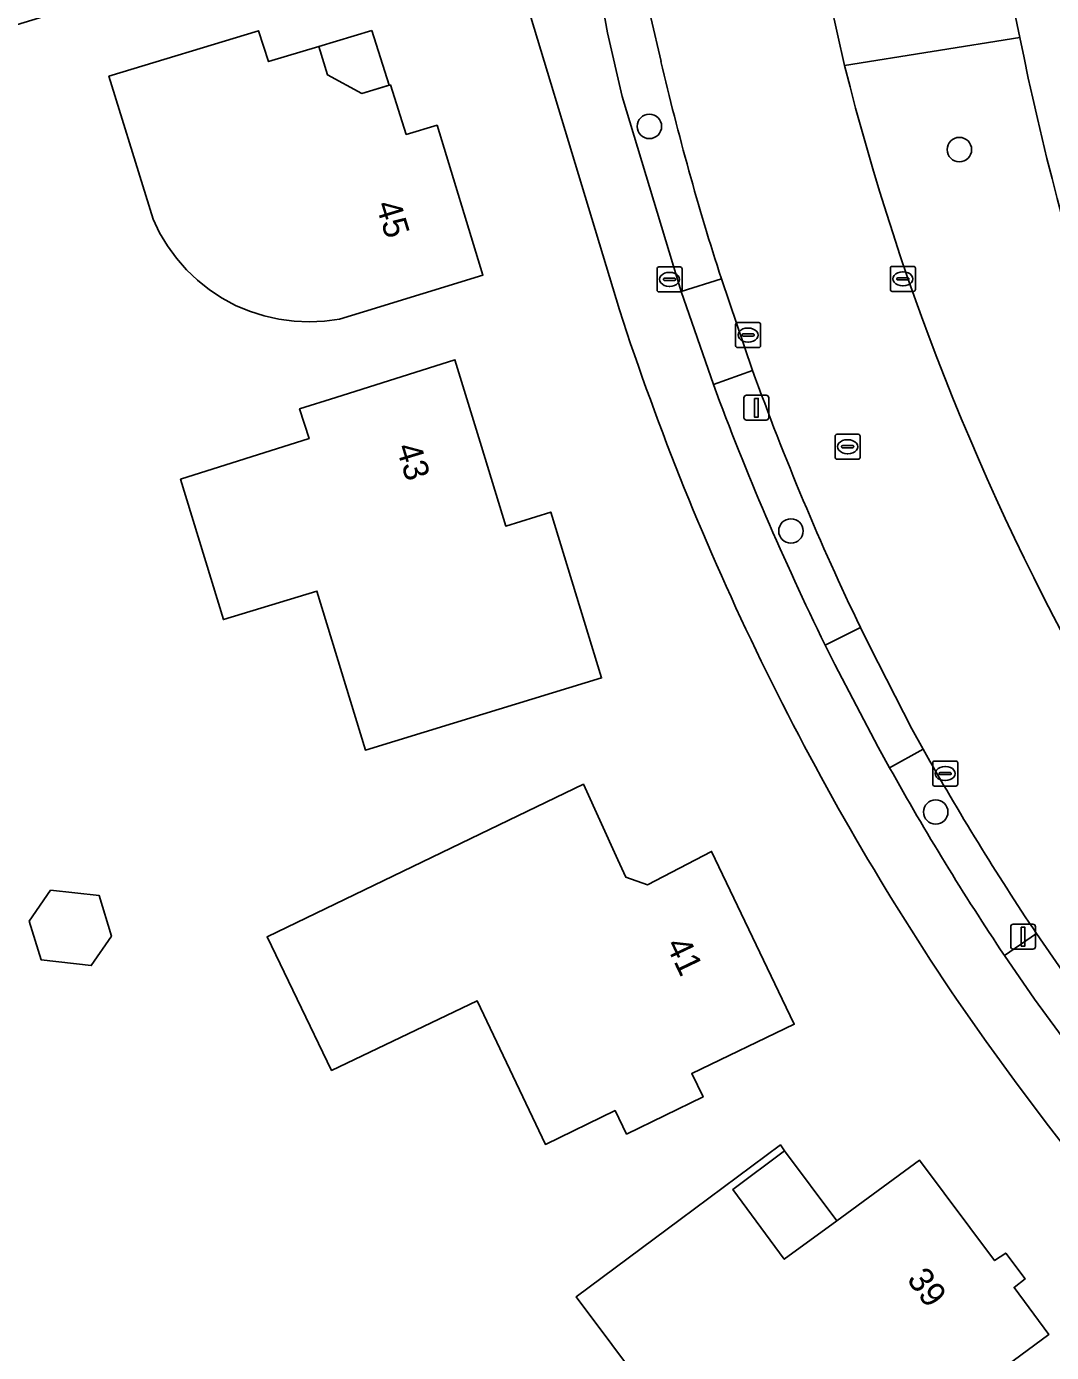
# Model space of a CAD drawing. Extents: x 157320 to 158835, y 386650 to 388491.
# Drawn here: x 158171.2 to 158212.2, y 387485.8 to 387539 of the extents above; entities that cross this region are included whole.
import ezdxf

# ---------------------------------------------------------------- set-up
doc = ezdxf.new("R2010")
doc.units = 0
for name, color, linetype in [('IMGEO_Berm_groen', 7, 'Continuous'), ('IMGEO_Boom', 7, 'Continuous'), ('IMGEO_Erf', 7, 'Continuous'), ('IMGEO_Groenvoorziening', 7, 'Continuous'), ('IMGEO_Kolk', 7, 'Continuous'), ('IMGEO_Lichtmast', 7, 'Continuous'), ('IMGEO_Pand', 7, 'Continuous'), ('IMGEO_Pand_nummerreeks', 7, 'Continuous'), ('IMGEO_Pand_overbouw', 7, 'Continuous'), ('IMGEO_Rijbaan_lokaal_gesloten', 7, 'Continuous'), ('IMGEO_Rioolput', 7, 'Continuous'), ('IMGEO_Voetpad_open', 7, 'Continuous')]:
    doc.layers.add(name, color=color, linetype=linetype)

msp = doc.modelspace()

# ---------------------------------------------------------------- linework, layer by layer
at = {"layer": 'IMGEO_Berm_groen'}
for points in [[(158193.711, 387544.509), (158194.252, 387539.967), (158194.474, 387538.706), (158195.057, 387536.151), (158197.418, 387528.337), (158199.032, 387528.852)], [(158196.616, 387537.559), (158195.799, 387541.087)], [(158200.285, 387525.175), (158198.713, 387524.615)], [(158203.189, 387514.181), (158204.604, 387514.878)], [(158207.111, 387510.006), (158205.77, 387509.259)], [(158210.366, 387501.746), (158211.647, 387502.623)]]:
    msp.add_lwpolyline(points, dxfattribs=at)
for centre, radius, start, end in [((158301.842, 387562.068), 108.043, 193.11154, 197.90478), ((158303.072, 387562.234), 109.264, 199.82633, 205.68417), ((158301.037, 387562.333), 109.054, 200.23462, 206.20232), ((158305.383, 387565.298), 112.759, 209.36388, 213.76795), ((158301.761, 387562.818), 109.922, 209.15981, 213.75175)]:
    msp.add_arc(centre, radius, start, end, dxfattribs=at)
at = {"layer": 'IMGEO_Boom'}
for centre in [(158196.151, 387534.954), (158208.563, 387534.024), (158201.818, 387518.75), (158207.615, 387507.494)]:
    msp.add_circle(centre, 0.489, dxfattribs=at)
at = {"layer": 'IMGEO_Erf'}
for points in [[(158194.95, 387527.605), (158189.759, 387544.764), (158187.075, 387543.95), (158178.02, 387541.205), (158173.708, 387539.898), (158162.145, 387536.393), (158155.68, 387534.433), (158149.077, 387532.432), (158147.486, 387531.949), (158137.693, 387528.981), (158137.635, 387529.824)], [(158213.509, 387493.144), (158212.128, 387494.92), (158210.869, 387496.598), (158209.636, 387498.301), (158208.45, 387500), (158208.196, 387500.37)]]:
    msp.add_lwpolyline(points, dxfattribs=at)
for points in [[(158183.75, 387527.238), (158183.146, 387527.153), (158182.536, 387527.123), (158181.927, 387527.148), (158181.322, 387527.228), (158180.726, 387527.362), (158180.146, 387527.549), (158179.584, 387527.787), (158179.046, 387528.075), (158178.536, 387528.41), (158178.058, 387528.79), (158177.617, 387529.211), (158177.215, 387529.67), (158176.856, 387530.164), (158176.543, 387530.687), (158176.278, 387531.237), (158175.986, 387532.186), (158174.515, 387536.964), (158180.501, 387538.786), (158180.902, 387537.552), (158182.915, 387538.16), (158183.266, 387537.019), (158184.645, 387536.277), (158185.784, 387536.618), (158186.417, 387534.63), (158187.649, 387534.999), (158189.488, 387528.989), (158184.706, 387527.53)], [(158179.1, 387515.2), (158177.38, 387520.82), (158182.524, 387522.451), (158182.147, 387523.639), (158183.597, 387524.099), (158188.363, 387525.61), (158189.426, 387522.127), (158190.398, 387518.943), (158192.204, 387519.507), (158194.239, 387512.863), (158189.478, 387511.41), (158184.78, 387509.976), (158182.837, 387516.341)], [(158182.051, 387500), (158180.847, 387502.496), (158189.005, 387506.431), (158193.508, 387508.603), (158194.892, 387505.571), (158195.205, 387504.886), (158196.076, 387504.57), (158198.641, 387505.916), (158201.468, 387500), (158201.95, 387498.991), (158197.849, 387497.016), (158198.3, 387496.08), (158195.235, 387494.59), (158194.776, 387495.534), (158191.99, 387494.18), (158189.25, 387499.93), (158183.43, 387497.14)], [(158171.318, 387503.12), (158172.174, 387504.367), (158174.119, 387504.149), (158174.614, 387502.523), (158173.804, 387501.342), (158171.805, 387501.566)], [(158193.22, 387488.08), (158197.383, 387491.176), (158201.394, 387494.16), (158201.559, 387493.918), (158199.495, 387492.373), (158201.552, 387489.58), (158203.653, 387491.117), (158206.971, 387493.544), (158209.97, 387489.525), (158210.418, 387489.829), (158211.195, 387488.789), (158210.75, 387488.451), (158212.141, 387486.561), (158208.48, 387483.85), (158207.719, 387484.868), (158203.71, 387481.87), (158201.266, 387485.101), (158197.55, 387482.29)]]:
    msp.add_lwpolyline(points, close=True, dxfattribs=at)
msp.add_arc((158299.726, 387561.725), 110.192, 198.03776, 213.83506, dxfattribs=at)
at = {"layer": 'IMGEO_Groenvoorziening'}
msp.add_lwpolyline([(158210.985, 387538.509), (158203.967, 387537.387)], dxfattribs=at)
for centre, radius, start, end in [((158319.938, 387560.367), 111.124, 191.34377, 204.9895), ((158302.166, 387561.996), 101.235, 194.06895, 209.93962)]:
    msp.add_arc(centre, radius, start, end, dxfattribs=at)
at = {"layer": 'IMGEO_Kolk'}
for p, q in [((158205.801, 387528.421), (158205.801, 387529.273)), ((158205.876, 387529.347), (158206.728, 387529.347)), ((158206.103, 387528.89), (158206.501, 387528.89)), ((158206.289, 387529.127), (158206.314, 387529.127)), ((158206.802, 387529.273), (158206.802, 387528.421)), ((158206.728, 387528.347), (158205.876, 387528.347)), ((158206.06, 387528.841), (158206.06, 387528.853)), ((158206.498, 387528.804), (158206.1, 387528.804)), ((158206.312, 387528.567), (158206.287, 387528.567)), ((158206.544, 387528.853), (158206.544, 387528.841)), ((158199.602, 387526.172), (158199.602, 387527.024)), ((158199.677, 387527.098), (158200.529, 387527.098)), ((158200.09, 387526.878), (158200.115, 387526.878)), ((158200.603, 387527.024), (158200.603, 387526.172)), ((158199.861, 387526.592), (158199.861, 387526.604)), ((158200.299, 387526.555), (158199.901, 387526.555)), ((158199.904, 387526.641), (158200.302, 387526.641)), ((158200.113, 387526.318), (158200.088, 387526.318)), ((158200.345, 387526.604), (158200.345, 387526.592)), ((158200.529, 387526.098), (158199.677, 387526.098)), ((158207.493, 387508.607), (158207.493, 387509.459)), ((158207.568, 387509.533), (158208.42, 387509.533)), ((158207.981, 387509.313), (158208.006, 387509.313)), ((158208.494, 387509.459), (158208.494, 387508.607)), ((158207.752, 387509.027), (158207.752, 387509.039)), ((158208.19, 387508.99), (158207.792, 387508.99)), ((158207.795, 387509.076), (158208.193, 387509.076)), ((158208.004, 387508.753), (158207.979, 387508.753)), ((158208.236, 387509.039), (158208.236, 387509.027)), ((158208.42, 387508.533), (158207.568, 387508.533))]:
    msp.add_line(p, q, dxfattribs=at)
for points in [[(158205.801, 387528.421), (158205.801, 387529.273)], [(158205.876, 387529.347), (158206.728, 387529.347)], [(158206.802, 387529.273), (158206.802, 387528.421)], [(158206.728, 387528.347), (158205.876, 387528.347)], [(158199.602, 387526.172), (158199.602, 387527.024)], [(158199.677, 387527.098), (158200.529, 387527.098)], [(158200.603, 387527.024), (158200.603, 387526.172)], [(158200.529, 387526.098), (158199.677, 387526.098)], [(158207.493, 387508.607), (158207.493, 387509.459)], [(158207.568, 387509.533), (158208.42, 387509.533)], [(158208.494, 387509.459), (158208.494, 387508.607)], [(158208.42, 387508.533), (158207.568, 387508.533)]]:
    msp.add_lwpolyline(points, dxfattribs=at)
for centre, radius, start, end in [((158205.878, 387529.271), 0.0765, 91.552, 178.448), ((158205.878, 387529.271), 0.0765, 91.552, 178.448), ((158206.1, 387528.85), 0.0403, 85.8775, 175.7526), ((158206.505, 387528.852), 0.0386, 1.7309, 96.639), ((158206.726, 387529.271), 0.0765, 1.552, 88.448), ((158206.726, 387529.271), 0.0765, 1.552, 88.448), ((158205.878, 387528.423), 0.0765, 181.552, 268.448), ((158205.878, 387528.423), 0.0765, 181.552, 268.448), ((158206.097, 387528.84), 0.0366, 178.938, 274.7102), ((158206.501, 387528.847), 0.043, 264.8664, 352.4533), ((158206.726, 387528.423), 0.0765, 271.552, 358.448), ((158206.726, 387528.423), 0.0765, 271.552, 358.448), ((158199.679, 387527.022), 0.0765, 91.552, 178.448), ((158199.679, 387527.022), 0.0765, 91.552, 178.448), ((158200.527, 387527.022), 0.0765, 1.552, 88.448), ((158200.527, 387527.022), 0.0765, 1.552, 88.448), ((158199.901, 387526.601), 0.0403, 85.8775, 175.7526), ((158199.898, 387526.591), 0.0366, 178.938, 274.7102), ((158200.302, 387526.598), 0.043, 264.8664, 352.4533), ((158200.306, 387526.603), 0.0386, 1.7309, 96.639), ((158199.679, 387526.174), 0.0765, 181.552, 268.448), ((158199.679, 387526.174), 0.0765, 181.552, 268.448), ((158200.527, 387526.174), 0.0765, 271.552, 358.448), ((158200.527, 387526.174), 0.0765, 271.552, 358.448), ((158207.57, 387509.457), 0.0765, 91.552, 178.448), ((158207.57, 387509.457), 0.0765, 91.552, 178.448), ((158208.418, 387509.457), 0.0765, 1.552, 88.448), ((158208.418, 387509.457), 0.0765, 1.552, 88.448), ((158207.792, 387509.036), 0.0403, 85.8775, 175.7526), ((158207.789, 387509.026), 0.0366, 178.938, 274.7102), ((158208.193, 387509.033), 0.043, 264.8664, 352.4533), ((158208.197, 387509.038), 0.0386, 1.7309, 96.639), ((158207.57, 387508.609), 0.0765, 181.552, 268.448), ((158207.57, 387508.609), 0.0765, 181.552, 268.448), ((158208.418, 387508.609), 0.0765, 271.552, 358.448), ((158208.418, 387508.609), 0.0765, 271.552, 358.448)]:
    msp.add_arc(centre, radius, start, end, dxfattribs=at)
for centre, major_axis, ratio, start_param, end_param in [((158206.288, 387528.847), (-0.387, 0.002), 0.722429, 4.712389, 7.853982), ((158206.313, 387528.847), (-0.39, 0.002), 0.717154, 1.570796, 4.712389), ((158200.089, 387526.598), (-0.387, 0.002), 0.722429, 4.712389, 7.853982), ((158200.114, 387526.598), (-0.39, 0.002), 0.717154, 1.570796, 4.712389), ((158207.98, 387509.033), (-0.387, 0.002), 0.722429, 4.712389, 7.853982), ((158208.005, 387509.033), (-0.39, 0.002), 0.717154, 1.570796, 4.712389)]:
    msp.add_ellipse(centre, major_axis=major_axis, ratio=ratio, start_param=start_param, end_param=end_param, dxfattribs=at)
at = {"layer": 'IMGEO_Lichtmast'}
for p, q in [((158200.038, 387524.187), (158200.828, 387524.187)), ((158200.828, 387524.187), (158200.038, 387524.187)), ((158199.938, 387523.287), (158199.938, 387524.087)), ((158199.938, 387524.087), (158199.938, 387523.287)), ((158200.928, 387524.087), (158200.928, 387523.287)), ((158200.928, 387523.287), (158200.928, 387524.087)), ((158200.828, 387523.187), (158200.038, 387523.187)), ((158200.038, 387523.187), (158200.828, 387523.187)), ((158210.619, 387502.099), (158210.619, 387502.899)), ((158210.619, 387502.899), (158210.619, 387502.099)), ((158210.719, 387502.999), (158211.509, 387502.999)), ((158211.509, 387502.999), (158210.719, 387502.999)), ((158211.609, 387502.899), (158211.609, 387502.099)), ((158211.609, 387502.099), (158211.609, 387502.899)), ((158211.509, 387501.999), (158210.719, 387501.999)), ((158210.719, 387501.999), (158211.509, 387501.999))]:
    msp.add_line(p, q, dxfattribs=at)
for points in [[(158200.358, 387524.062), (158200.508, 387524.062), (158200.508, 387523.312), (158200.358, 387523.312), (158200.358, 387524.062)], [(158211.039, 387502.874), (158211.189, 387502.874), (158211.189, 387502.124), (158211.039, 387502.124), (158211.039, 387502.874)]]:
    msp.add_lwpolyline(points, dxfattribs=at)
for centre, start, end in [((158200.038, 387524.087), 90, 180), ((158200.038, 387524.087), 90, 180), ((158200.828, 387524.087), 0, 90), ((158200.828, 387524.087), 360, 90), ((158200.038, 387523.287), 180, 270), ((158200.038, 387523.287), 180, 270), ((158200.828, 387523.287), 270, 0), ((158200.828, 387523.287), 270, 0), ((158210.719, 387502.899), 90, 180), ((158210.719, 387502.899), 90, 180), ((158211.509, 387502.899), 0, 90), ((158211.509, 387502.899), 360, 90), ((158210.719, 387502.099), 180, 270), ((158210.719, 387502.099), 180, 270), ((158211.509, 387502.099), 270, 0), ((158211.509, 387502.099), 270, 0)]:
    msp.add_arc(centre, 0.1, start, end, dxfattribs=at)
at = {"layer": 'IMGEO_Pand'}
for points in [[(158187.649, 387534.999), (158186.417, 387534.63), (158185.784, 387536.618), (158184.645, 387536.277), (158183.266, 387537.019), (158182.915, 387538.16), (158180.902, 387537.552), (158180.501, 387538.786), (158174.515, 387536.964), (158175.986, 387532.186), (158176.278, 387531.237), (158176.543, 387530.687), (158176.856, 387530.164), (158177.215, 387529.67), (158177.617, 387529.211), (158178.058, 387528.79), (158178.536, 387528.41), (158179.046, 387528.075), (158179.584, 387527.787), (158180.146, 387527.549), (158180.726, 387527.362), (158181.322, 387527.228), (158181.927, 387527.148), (158182.536, 387527.123), (158183.146, 387527.153), (158183.75, 387527.238), (158184.706, 387527.53), (158189.488, 387528.989)], [(158183.597, 387524.099), (158182.147, 387523.639), (158182.524, 387522.451), (158177.38, 387520.82), (158179.1, 387515.2), (158182.837, 387516.341), (158184.78, 387509.976), (158189.478, 387511.41), (158194.239, 387512.863), (158192.204, 387519.507), (158190.398, 387518.943), (158189.426, 387522.127), (158188.363, 387525.61)], [(158198.641, 387505.916), (158196.076, 387504.57), (158195.205, 387504.886), (158194.892, 387505.571), (158193.508, 387508.603), (158189.005, 387506.431), (158180.847, 387502.496), (158182.051, 387500), (158183.43, 387497.14), (158189.25, 387499.93), (158191.99, 387494.18), (158194.776, 387495.534), (158195.235, 387494.59), (158198.3, 387496.08), (158197.849, 387497.016), (158201.95, 387498.991), (158201.468, 387500)], [(158171.318, 387503.12), (158171.805, 387501.566), (158173.804, 387501.342), (158174.614, 387502.523), (158174.119, 387504.149), (158172.174, 387504.367)], [(158197.383, 387491.176), (158193.22, 387488.08), (158197.55, 387482.29), (158201.266, 387485.101), (158203.71, 387481.87), (158207.719, 387484.868), (158208.48, 387483.85), (158212.141, 387486.561), (158210.75, 387488.451), (158211.195, 387488.789), (158210.418, 387489.829), (158209.97, 387489.525), (158206.971, 387493.544), (158203.653, 387491.117), (158201.552, 387489.58), (158199.495, 387492.373), (158201.559, 387493.918), (158201.394, 387494.16)]]:
    msp.add_lwpolyline(points, close=True, dxfattribs=at)
at = {"layer": 'IMGEO_Pand_overbouw'}
for points in [[(158185.035, 387538.8), (158182.915, 387538.16), (158183.266, 387537.019), (158184.645, 387536.277), (158185.734, 387536.603)], [(158201.559, 387493.918), (158199.495, 387492.373), (158201.552, 387489.58), (158203.653, 387491.117)]]:
    msp.add_lwpolyline(points, close=True, dxfattribs=at)
at = {"layer": 'IMGEO_Rijbaan_lokaal_gesloten'}
for points in [[(158194.02, 387557.658), (158195.799, 387541.087), (158196.616, 387537.559)], [(158203.967, 387537.387), (158202.841, 387542.424)], [(158199.032, 387528.852), (158200.285, 387525.175)], [(158204.604, 387514.878), (158204.971, 387514.123), (158206.656, 387510.824), (158207.111, 387510.006)], [(158211.647, 387502.623), (158213.469, 387500), (158214.238, 387498.931), (158214.852, 387498.098), (158216.142, 387496.398), (158218.063, 387493.985), (158221.608, 387489.686), (158221.842, 387489.896), (158226.639, 387494.2), (158226.929, 387494.459)]]:
    msp.add_lwpolyline(points, dxfattribs=at)
for centre, radius, start, end in [((158301.842, 387562.068), 108.043, 193.11154, 197.90478), ((158302.166, 387561.996), 101.235, 194.06895, 209.93962), ((158303.072, 387562.234), 109.264, 199.82633, 205.68417), ((158305.383, 387565.298), 112.759, 209.36388, 213.76795)]:
    msp.add_arc(centre, radius, start, end, dxfattribs=at)
at = {"layer": 'IMGEO_Rioolput'}
for p, q in [((158196.457, 387528.401), (158196.457, 387529.253)), ((158196.532, 387529.327), (158197.384, 387529.327)), ((158196.945, 387529.107), (158196.97, 387529.107)), ((158197.458, 387529.253), (158197.458, 387528.401)), ((158196.716, 387528.821), (158196.716, 387528.833)), ((158197.154, 387528.784), (158196.756, 387528.784)), ((158196.759, 387528.87), (158197.157, 387528.87)), ((158196.968, 387528.547), (158196.943, 387528.547)), ((158197.2, 387528.833), (158197.2, 387528.821)), ((158197.384, 387528.327), (158196.532, 387528.327)), ((158203.588, 387521.699), (158203.588, 387522.551)), ((158203.663, 387522.625), (158204.515, 387522.625)), ((158204.589, 387522.551), (158204.589, 387521.699)), ((158203.847, 387522.119), (158203.847, 387522.131)), ((158204.285, 387522.082), (158203.887, 387522.082)), ((158203.89, 387522.168), (158204.288, 387522.168)), ((158204.076, 387522.405), (158204.101, 387522.405)), ((158204.331, 387522.131), (158204.331, 387522.119)), ((158204.515, 387521.625), (158203.663, 387521.625)), ((158204.099, 387521.845), (158204.074, 387521.845))]:
    msp.add_line(p, q, dxfattribs=at)
for points in [[(158196.457, 387528.401), (158196.457, 387529.253)], [(158196.532, 387529.327), (158197.384, 387529.327)], [(158197.458, 387529.253), (158197.458, 387528.401)], [(158197.384, 387528.327), (158196.532, 387528.327)], [(158203.588, 387521.699), (158203.588, 387522.551)], [(158203.663, 387522.625), (158204.515, 387522.625)], [(158204.589, 387522.551), (158204.589, 387521.699)], [(158204.515, 387521.625), (158203.663, 387521.625)]]:
    msp.add_lwpolyline(points, dxfattribs=at)
for centre, radius, start, end in [((158196.534, 387529.251), 0.0765, 91.552, 178.448), ((158196.534, 387529.251), 0.0765, 91.552, 178.448), ((158197.382, 387529.251), 0.0765, 1.552, 88.448), ((158197.382, 387529.251), 0.0765, 1.552, 88.448), ((158196.534, 387528.403), 0.0765, 181.552, 268.448), ((158196.534, 387528.403), 0.0765, 181.552, 268.448), ((158196.756, 387528.83), 0.0403, 85.8775, 175.7526), ((158196.753, 387528.82), 0.0366, 178.938, 274.7102), ((158197.157, 387528.827), 0.043, 264.8664, 352.4533), ((158197.161, 387528.832), 0.0386, 1.7309, 96.639), ((158197.382, 387528.403), 0.0765, 271.552, 358.448), ((158197.382, 387528.403), 0.0765, 271.552, 358.448), ((158203.665, 387522.549), 0.0765, 91.552, 178.448), ((158203.665, 387522.549), 0.0765, 91.552, 178.448), ((158204.513, 387522.549), 0.0765, 1.552, 88.448), ((158204.513, 387522.549), 0.0765, 1.552, 88.448), ((158203.887, 387522.128), 0.0403, 85.8775, 175.7526), ((158203.884, 387522.118), 0.0366, 178.938, 274.7102), ((158204.288, 387522.125), 0.043, 264.8664, 352.4533), ((158204.292, 387522.13), 0.0386, 1.7309, 96.639), ((158203.665, 387521.701), 0.0765, 181.552, 268.448), ((158203.665, 387521.701), 0.0765, 181.552, 268.448), ((158204.513, 387521.701), 0.0765, 271.552, 358.448), ((158204.513, 387521.701), 0.0765, 271.552, 358.448)]:
    msp.add_arc(centre, radius, start, end, dxfattribs=at)
for centre, major_axis, ratio, start_param, end_param in [((158196.944, 387528.827), (-0.387, 0.002), 0.722429, 4.712389, 7.853982), ((158196.969, 387528.827), (-0.39, 0.002), 0.717154, 1.570796, 4.712389), ((158204.075, 387522.125), (-0.387, 0.002), 0.722429, 4.712389, 7.853982), ((158204.1, 387522.125), (-0.39, 0.002), 0.717154, 1.570796, 4.712389)]:
    msp.add_ellipse(centre, major_axis=major_axis, ratio=ratio, start_param=start_param, end_param=end_param, dxfattribs=at)
at = {"layer": 'IMGEO_Voetpad_open'}
for points in [[(158189.451, 387545.783), (158188.18, 387545.517), (158186.703, 387545.065), (158187.075, 387543.95), (158189.759, 387544.764), (158194.95, 387527.605)], [(158198.713, 387524.615), (158197.418, 387528.337), (158195.057, 387536.151), (158194.474, 387538.706), (158194.252, 387539.967), (158193.711, 387544.509)], [(158209.961, 387543.423), (158210.985, 387538.509)], [(158205.77, 387509.259), (158205.311, 387510.09), (158203.576, 387513.402), (158203.189, 387514.181)], [(158304.386, 387387.181), (158300.548, 387391.831), (158299.994, 387392.491), (158284.067, 387411.76), (158280.706, 387415.819), (158270.558, 387428.081), (158267.695, 387431.513), (158259.239, 387441.686), (158255.966, 387445.704), (158247.697, 387455.831), (158243.573, 387460.882), (158243.257, 387461.269), (158241.215, 387463.588), (158237.868, 387467.618), (158236.774, 387468.944), (158223.611, 387484.862), (158220.416, 387488.754), (158217.309, 387492.538), (158215.838, 387494.34), (158214.494, 387496.049), (158213.006, 387498.04), (158211.576, 387500), (158210.366, 387501.746)], [(158208.196, 387500.37), (158208.45, 387500), (158209.636, 387498.301), (158210.869, 387496.598), (158212.128, 387494.92), (158213.509, 387493.144), (158214.605, 387491.78), (158221.637, 387483.225), (158225.277, 387478.793), (158225.347, 387478.804), (158231.056, 387471.796), (158241.216, 387459.524), (158254.042, 387444.081), (158301.99, 387386.063), (158303.253, 387384.534)]]:
    msp.add_lwpolyline(points, dxfattribs=at)
for points in [[(158209.961, 387543.423), (158207.484, 387543.075), (158202.841, 387542.424), (158203.967, 387537.387), (158210.985, 387538.509)], [(158199.032, 387528.852), (158197.418, 387528.337), (158198.713, 387524.615), (158200.285, 387525.175)], [(158204.604, 387514.878), (158203.189, 387514.181), (158203.576, 387513.402), (158205.311, 387510.09), (158205.77, 387509.259), (158207.111, 387510.006), (158206.656, 387510.824), (158204.971, 387514.123)], [(158213.006, 387498.04), (158214.238, 387498.931), (158213.469, 387500), (158211.647, 387502.623), (158210.366, 387501.746), (158211.576, 387500)]]:
    msp.add_lwpolyline(points, close=True, dxfattribs=at)
for centre, radius, start, end in [((158319.938, 387560.367), 111.124, 191.34377, 204.9895), ((158299.726, 387561.725), 110.192, 198.03776, 213.83506), ((158301.037, 387562.333), 109.054, 200.23462, 206.20232), ((158301.761, 387562.818), 109.922, 209.15981, 213.75175)]:
    msp.add_arc(centre, radius, start, end, dxfattribs=at)

# ---------------------------------------------------------------- texts
at = {"layer": 'IMGEO_Pand_nummerreeks'}
for s, rotation, p in [('45', 287.0109, (158185.189, 387531.825)), ('43', 286.974, (158186.003, 387522.11)), ('41', 295.5411, (158196.788, 387502.187)), ('39', 306.5151, (158206.428, 387488.765))]:
    msp.add_text(s, height=1, rotation=rotation, dxfattribs=at).set_placement(p)

doc.saveas('drawing.dxf')
